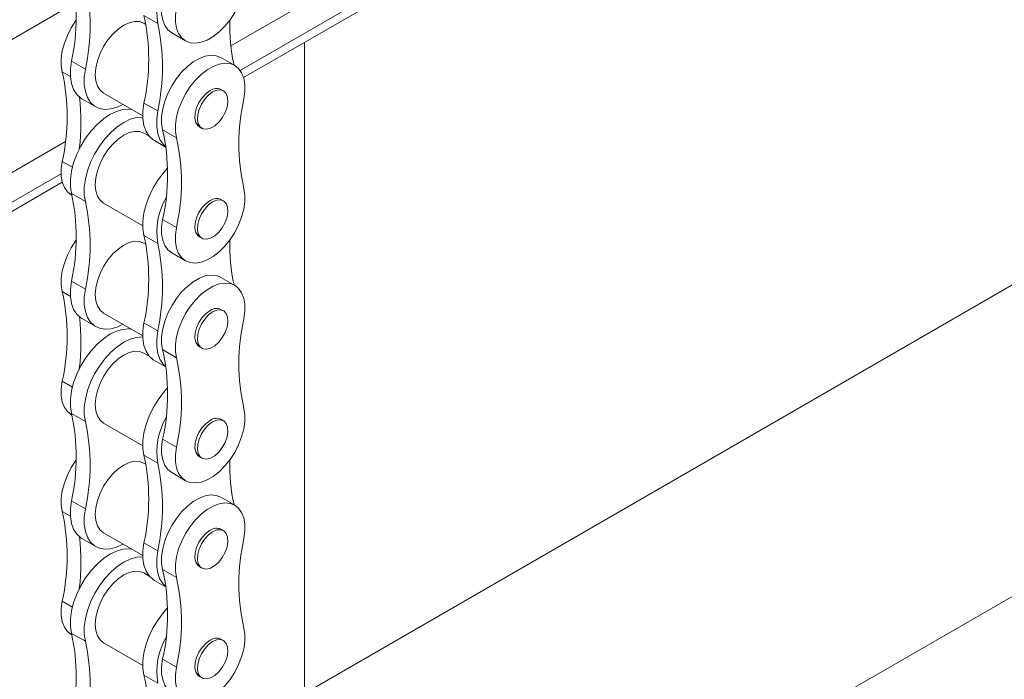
# Model space of a CAD drawing. Header units: millimetres. Extents: x 525 to 29324, y 175 to 20618.
# Tile 461 of 588: x 24875 to 25107, y 13146 to 13302. Entities that reach past the tile are written whole.
import ezdxf

# ---------------------------------------------------------------- set-up
doc = ezdxf.new("R2010")
doc.units = ezdxf.units.MM
doc.linetypes.add('SLD-Continua', pattern=[0])

msp = doc.modelspace()

# ---------------------------------------------------------------- linework, layer by layer
at = {"color": 7, "linetype": 'SLD-Continua', "lineweight": 18, "ltscale": 35}
for p, q in [((25482.84, 13454.97), (24941.9, 13142.78)), ((25482.84, 13454.97), (24941.9, 13142.78)), ((25482.84, 13454.97), (24941.9, 13142.78)), ((25482.84, 13454.97), (24941.9, 13142.78)), ((25482.84, 13454.97), (24941.9, 13142.78)), ((25482.84, 13454.97), (24941.9, 13142.78)), ((25482.84, 13454.97), (24941.9, 13142.78)), ((25482.84, 13454.97), (24941.9, 13142.78)), ((25086.86, 13389.19), (24924.56, 13295.52)), ((25086.86, 13382.15), (24926.75, 13289.75)), ((25086.86, 13379.99), (24927.56, 13288.05)), ((25482.84, 13381.48), (24941.9, 13069.28)), ((25482.84, 13381.48), (24941.9, 13069.28)), ((25482.84, 13381.48), (24941.9, 13069.28)), ((25482.84, 13381.48), (24941.9, 13069.28)), ((25482.84, 13381.48), (24941.9, 13069.28)), ((25482.84, 13381.48), (24941.9, 13069.28)), ((25482.84, 13381.48), (24941.9, 13069.28)), ((25482.84, 13381.48), (24941.9, 13069.28)), ((24887.98, 13305.77), (24673.2, 13181.81)), ((24904.51, 13300.59), (24904.04, 13300.86)), ((24907.32, 13300.79), (24904.05, 13302.68)), ((24910.6, 13298.58), (24913.87, 13296.69)), ((24941.9, 13296.33), (24941.9, 12726.29)), ((24941.9, 13296.33), (24941.9, 12726.29)), ((24941.9, 13296.33), (24941.9, 12726.29)), ((24941.9, 13296.33), (24941.9, 12726.29)), ((24941.9, 13296.33), (24941.9, 12726.29)), ((24941.9, 13296.33), (24941.9, 12726.29)), ((24941.9, 13296.33), (24941.9, 12726.29)), ((24941.9, 13296.33), (24941.9, 12726.29)), ((24886.95, 13291.92), (24890.22, 13290.03)), ((24925.49, 13290.9), (24922.22, 13292.79)), ((24884.75, 13289.42), (24886.69, 13288.3)), ((24922.81, 13284.91), (24922.22, 13285.25)), ((24889.41, 13283.05), (24892.67, 13281.17)), ((24894.51, 13284.36), (24903.77, 13279.02)), ((24907.32, 13280.17), (24904.05, 13282.05)), ((24911.72, 13273.85), (24908.45, 13275.74)), ((24917.13, 13276.42), (24917.72, 13276.08)), ((24885.51, 13272.99), (24673.2, 13150.45)), ((24905.29, 13274.2), (24904.04, 13274.93)), ((24906.5, 13273.18), (24909.26, 13271.6)), ((24884.75, 13268.27), (24887.15, 13266.89)), ((24884.49, 13265.36), (24673.2, 13143.41)), ((24884.78, 13263.36), (24673.2, 13141.25)), ((24886.89, 13260.4), (24887.05, 13260.32)), ((24886.95, 13260.69), (24890.22, 13258.8)), ((24922.81, 13258.98), (24922.22, 13259.32)), ((24894.51, 13258.43), (24903.77, 13253.09)), ((24911.72, 13252.71), (24908.45, 13254.59)), ((24907.32, 13248.93), (24904.05, 13250.82)), ((24917.13, 13250.49), (24917.72, 13250.15)), ((24904.51, 13248.73), (24904.04, 13249)), ((24910.6, 13246.72), (24913.87, 13244.84)), ((24925.49, 13239.05), (24922.22, 13240.93)), ((24886.95, 13240.06), (24890.22, 13238.18)), ((24884.75, 13237.56), (24886.69, 13236.44)), ((24922.81, 13233.05), (24922.22, 13233.39)), ((24889.41, 13231.2), (24892.67, 13229.31)), ((24894.51, 13232.5), (24903.77, 13227.16)), ((24907.32, 13228.31), (24904.05, 13230.2)), ((24917.13, 13224.56), (24917.72, 13224.23)), ((24905.29, 13222.35), (24904.04, 13223.07)), ((24911.72, 13221.99), (24908.45, 13223.88)), ((24906.5, 13221.33), (24909.26, 13219.74)), ((24884.75, 13216.42), (24887.15, 13215.03)), ((24886.89, 13208.55), (24887.05, 13208.46)), ((24886.95, 13208.83), (24890.22, 13206.95)), ((24894.51, 13206.57), (24903.77, 13201.23)), ((24922.81, 13207.12), (24922.22, 13207.46)), ((24911.72, 13200.85), (24908.45, 13202.74)), ((24907.32, 13197.08), (24904.05, 13198.96)), ((24917.13, 13198.64), (24917.72, 13198.3)), ((24904.51, 13196.87), (24904.04, 13197.14)), ((24910.6, 13194.87), (24913.87, 13192.98)), ((24886.95, 13188.21), (24890.22, 13186.32)), ((24925.49, 13187.19), (24922.22, 13189.07)), ((24884.75, 13185.7), (24886.69, 13184.58)), ((24894.51, 13180.65), (24903.77, 13175.31)), ((24922.81, 13181.2), (24922.22, 13181.53)), ((24889.41, 13179.34), (24892.67, 13177.45)), ((24907.32, 13176.45), (24904.05, 13178.34)), ((24905.29, 13170.49), (24904.04, 13171.22)), ((24911.72, 13170.14), (24908.45, 13172.02)), ((24917.13, 13172.71), (24917.72, 13172.37)), ((24906.5, 13169.47), (24909.26, 13167.88)), ((24884.75, 13164.56), (24887.15, 13163.17)), ((24886.95, 13156.97), (24890.22, 13155.09)), ((24886.89, 13156.69), (24887.05, 13156.6)), ((24894.51, 13154.72), (24903.77, 13149.38)), ((24922.81, 13155.27), (24922.22, 13155.61)), ((24911.72, 13148.99), (24908.45, 13150.88)), ((24907.32, 13145.22), (24904.05, 13147.11)), ((24917.13, 13146.78), (24917.72, 13146.44))]:
    msp.add_line(p, q, dxfattribs=at)
at = {"color": 7, "linetype": 'SLD-Continua', "lineweight": 18, "ltscale": 35, "flags": 128}
for points in [[(24911.72, 13304.56), (24911.48, 13302.8), (24911.49, 13301.16), (24911.75, 13299.68), (24912.24, 13298.42), (24912.96, 13297.41), (24913.88, 13296.69), (24914.98, 13296.26), (24916.21, 13296.15), (24917.56, 13296.37), (24918.96, 13296.89), (24920.39, 13297.72), (24921.8, 13298.81), (24923.14, 13300.15), (24924.37, 13301.69), (24925.47, 13303.37), (24926.39, 13305.17), (24927.11, 13307), (24927.61, 13308.84), (24927.86, 13310.61), (24927.87, 13312.26), (24927.63, 13313.75)], [(24908.45, 13306.45), (24908.22, 13304.69), (24908.22, 13303.04), (24908.48, 13301.57), (24908.97, 13300.31), (24909.69, 13299.3), (24910.6, 13298.58)], [(24888.05, 13301.54), (24888.01, 13301.48), (24886.91, 13299.79), (24885.99, 13298), (24885.27, 13296.16), (24884.78, 13294.33), (24884.52, 13292.56), (24884.51, 13290.9), (24884.75, 13289.42)], [(24904.04, 13300.86), (24903.02, 13301.24), (24901.85, 13301.28), (24900.59, 13301), (24899.28, 13300.39), (24897.96, 13299.48), (24896.7, 13298.31), (24895.53, 13296.92), (24894.51, 13295.36), (24893.68, 13293.7), (24893.05, 13291.99), (24892.67, 13290.31), (24892.54, 13288.72), (24892.67, 13287.28), (24893.05, 13286.04), (24893.68, 13285.05), (24894.51, 13284.36), (24894.51, 13284.36)], [(24886.95, 13291.92), (24886.7, 13290.02), (24886.7, 13288.23), (24886.95, 13286.62), (24887.45, 13285.23), (24888.19, 13284.08), (24889.14, 13283.22), (24889.41, 13283.05)], [(24922.22, 13292.79), (24922.2, 13292.8), (24921.11, 13293.22), (24919.87, 13293.33), (24918.53, 13293.12), (24917.12, 13292.59), (24915.7, 13291.77), (24914.29, 13290.67), (24912.95, 13289.33), (24911.71, 13287.8), (24910.61, 13286.11), (24909.69, 13284.32), (24908.97, 13282.48), (24908.48, 13280.65), (24908.22, 13278.88), (24908.22, 13277.22), (24908.45, 13275.74)], [(24890.22, 13290.03), (24889.97, 13288.13), (24889.97, 13286.35), (24890.22, 13284.74), (24890.72, 13283.34), (24891.45, 13282.2), (24892.4, 13281.34), (24893.54, 13280.78), (24894.83, 13280.56), (24896.24, 13280.65), (24897.74, 13281.08), (24899.09, 13281.72)], [(24927.63, 13283.03), (24927.87, 13284.8), (24927.86, 13286.44), (24927.61, 13287.91), (24927.11, 13289.17), (24926.39, 13290.18), (24925.47, 13290.91), (24924.37, 13291.34), (24923.14, 13291.44), (24921.8, 13291.23), (24920.39, 13290.7), (24918.96, 13289.88), (24917.56, 13288.78), (24916.21, 13287.45), (24914.98, 13285.91), (24913.88, 13284.22), (24912.96, 13282.43), (24912.24, 13280.59), (24911.75, 13278.76), (24911.49, 13276.99), (24911.48, 13275.34), (24911.72, 13273.85)], [(24919.68, 13285), (24918.7, 13284.28), (24917.8, 13283.31), (24917.04, 13282.15), (24916.48, 13280.9), (24916.15, 13279.65), (24916.08, 13278.48), (24916.28, 13277.48), (24916.73, 13276.74), (24917.13, 13276.42)], [(24920.26, 13284.66), (24919.29, 13283.94), (24918.39, 13282.97), (24917.63, 13281.82), (24917.06, 13280.56), (24916.73, 13279.31), (24916.67, 13278.14), (24916.87, 13277.14), (24917.32, 13276.4), (24917.99, 13275.96), (24918.83, 13275.85), (24919.77, 13276.09), (24920.75, 13276.66), (24921.7, 13277.51), (24922.54, 13278.58), (24923.21, 13279.8), (24923.66, 13281.06), (24923.86, 13282.29), (24923.79, 13283.38), (24923.46, 13284.26), (24922.9, 13284.86), (24922.13, 13285.13), (24921.23, 13285.06), (24920.26, 13284.66)], [(24901.12, 13280.54), (24900.46, 13280.62), (24899.04, 13280.52), (24897.55, 13280.09), (24896.01, 13279.35), (24894.47, 13278.32), (24892.98, 13277.02), (24891.56, 13275.49), (24890.27, 13273.77), (24889.14, 13271.9), (24888.19, 13269.95), (24887.45, 13267.96), (24886.95, 13265.98), (24886.7, 13264.08), (24886.7, 13262.3), (24886.95, 13260.69)], [(24904.05, 13282.05), (24903.8, 13280.15), (24903.8, 13278.37), (24904.05, 13276.75), (24904.55, 13275.36), (24905.29, 13274.21), (24906.23, 13273.35), (24906.5, 13273.18)], [(24907.32, 13280.17), (24907.06, 13278.26), (24907.06, 13276.48), (24907.32, 13274.87), (24907.82, 13273.47), (24908.55, 13272.33), (24909.25, 13271.65)], [(24903.78, 13278.73), (24903.72, 13278.73), (24902.31, 13278.63), (24900.81, 13278.21), (24899.28, 13277.47), (24897.74, 13276.43), (24896.24, 13275.13), (24894.83, 13273.6), (24893.54, 13271.88), (24892.4, 13270.02), (24891.45, 13268.07), (24890.72, 13266.07), (24890.22, 13264.1), (24889.97, 13262.2), (24889.97, 13260.41), (24890.22, 13258.8)], [(24904.04, 13274.93), (24903.02, 13275.31), (24901.85, 13275.35), (24900.59, 13275.07), (24899.28, 13274.46), (24897.96, 13273.55), (24896.7, 13272.38), (24895.53, 13270.99), (24894.51, 13269.43), (24893.68, 13267.77), (24893.05, 13266.07), (24892.67, 13264.39), (24892.54, 13262.79), (24892.67, 13261.35), (24893.05, 13260.11), (24893.68, 13259.13), (24894.51, 13258.43), (24894.51, 13258.43)], [(24884.75, 13268.27), (24884.51, 13266.51), (24884.52, 13264.87), (24884.78, 13263.39), (24885.27, 13262.13), (24885.99, 13261.12), (24886.89, 13260.4)], [(24909.56, 13266.63), (24908.66, 13265.62), (24907.37, 13263.9), (24906.23, 13262.04), (24905.29, 13260.08), (24904.55, 13258.09), (24904.05, 13256.12), (24903.8, 13254.21), (24903.8, 13252.43), (24904.05, 13250.82)], [(24911.72, 13252.71), (24911.48, 13250.94), (24911.49, 13249.3), (24911.75, 13247.83), (24912.24, 13246.57), (24912.96, 13245.56), (24913.88, 13244.83), (24914.98, 13244.4), (24916.21, 13244.3), (24917.56, 13244.51), (24918.96, 13245.04), (24920.39, 13245.86), (24921.8, 13246.96), (24923.14, 13248.29), (24924.37, 13249.83), (24925.47, 13251.52), (24926.39, 13253.31), (24927.11, 13255.15), (24927.61, 13256.98), (24927.86, 13258.75), (24927.87, 13260.4), (24927.63, 13261.89)], [(24919.68, 13259.07), (24918.7, 13258.35), (24917.8, 13257.38), (24917.04, 13256.23), (24916.48, 13254.97), (24916.15, 13253.72), (24916.08, 13252.55), (24916.28, 13251.55), (24916.73, 13250.81), (24917.13, 13250.49)], [(24920.26, 13258.73), (24919.29, 13258.01), (24918.39, 13257.04), (24917.63, 13255.89), (24917.06, 13254.64), (24916.73, 13253.38), (24916.67, 13252.21), (24916.87, 13251.22), (24917.32, 13250.47), (24917.99, 13250.03), (24918.83, 13249.92), (24919.77, 13250.16), (24920.75, 13250.73), (24921.7, 13251.58), (24922.54, 13252.65), (24923.21, 13253.87), (24923.66, 13255.13), (24923.86, 13256.36), (24923.79, 13257.45), (24923.46, 13258.33), (24922.9, 13258.93), (24922.13, 13259.2), (24921.23, 13259.14), (24920.26, 13258.73)], [(24908.45, 13254.59), (24908.22, 13252.83), (24908.22, 13251.19), (24908.48, 13249.71), (24908.97, 13248.45), (24909.69, 13247.44), (24910.6, 13246.72)], [(24888.05, 13249.68), (24888.01, 13249.62), (24886.91, 13247.93), (24885.99, 13246.14), (24885.27, 13244.3), (24884.78, 13242.47), (24884.52, 13240.7), (24884.51, 13239.05), (24884.75, 13237.56)], [(24904.04, 13249), (24903.02, 13249.38), (24901.85, 13249.43), (24900.59, 13249.14), (24899.28, 13248.53), (24897.96, 13247.62), (24896.7, 13246.45), (24895.53, 13245.06), (24894.51, 13243.5), (24893.68, 13241.84), (24893.05, 13240.14), (24892.67, 13238.46), (24892.54, 13236.86), (24892.67, 13235.42), (24893.05, 13234.18), (24893.68, 13233.2), (24894.51, 13232.5), (24894.51, 13232.5)], [(24922.22, 13240.93), (24922.2, 13240.94), (24921.11, 13241.36), (24919.87, 13241.47), (24918.53, 13241.26), (24917.12, 13240.73), (24915.7, 13239.91), (24914.29, 13238.81), (24912.95, 13237.48), (24911.71, 13235.94), (24910.61, 13234.25), (24909.69, 13232.46), (24908.97, 13230.62), (24908.48, 13228.79), (24908.22, 13227.02), (24908.22, 13225.37), (24908.45, 13223.88)], [(24886.95, 13240.06), (24886.7, 13238.16), (24886.7, 13236.38), (24886.95, 13234.77), (24887.45, 13233.37), (24888.19, 13232.22), (24889.14, 13231.37), (24889.41, 13231.2)], [(24890.22, 13238.18), (24889.97, 13236.27), (24889.97, 13234.49), (24890.22, 13232.88), (24890.72, 13231.48), (24891.45, 13230.34), (24892.4, 13229.48), (24893.54, 13228.93), (24894.83, 13228.7), (24896.24, 13228.8), (24897.74, 13229.22), (24899.09, 13229.86)], [(24927.63, 13231.18), (24927.87, 13232.94), (24927.86, 13234.58), (24927.61, 13236.06), (24927.11, 13237.32), (24926.39, 13238.33), (24925.47, 13239.06), (24924.37, 13239.48), (24923.14, 13239.59), (24921.8, 13239.37), (24920.39, 13238.85), (24918.96, 13238.02), (24917.56, 13236.93), (24916.21, 13235.59), (24914.98, 13234.06), (24913.88, 13232.37), (24912.96, 13230.58), (24912.24, 13228.74), (24911.75, 13226.9), (24911.49, 13225.14), (24911.48, 13223.48), (24911.72, 13221.99)], [(24919.68, 13233.14), (24918.7, 13232.42), (24917.8, 13231.45), (24917.04, 13230.3), (24916.48, 13229.05), (24916.15, 13227.79), (24916.08, 13226.62), (24916.28, 13225.63), (24916.73, 13224.88), (24917.13, 13224.56)], [(24920.26, 13232.8), (24919.29, 13232.08), (24918.39, 13231.11), (24917.63, 13229.96), (24917.06, 13228.71), (24916.73, 13227.45), (24916.67, 13226.28), (24916.87, 13225.29), (24917.32, 13224.54), (24917.99, 13224.1), (24918.83, 13223.99), (24919.77, 13224.23), (24920.75, 13224.8), (24921.7, 13225.65), (24922.54, 13226.72), (24923.21, 13227.94), (24923.66, 13229.21), (24923.86, 13230.43), (24923.79, 13231.52), (24923.46, 13232.4), (24922.9, 13233), (24922.13, 13233.27), (24921.23, 13233.21), (24920.26, 13232.8)], [(24901.12, 13228.69), (24900.46, 13228.76), (24899.04, 13228.66), (24897.55, 13228.24), (24896.01, 13227.5), (24894.47, 13226.46), (24892.98, 13225.16), (24891.56, 13223.63), (24890.27, 13221.91), (24889.14, 13220.05), (24888.19, 13218.09), (24887.45, 13216.1), (24886.95, 13214.13), (24886.7, 13212.22), (24886.7, 13210.44), (24886.95, 13208.83)], [(24904.05, 13230.2), (24903.8, 13228.29), (24903.8, 13226.51), (24904.05, 13224.9), (24904.55, 13223.5), (24905.29, 13222.36), (24906.23, 13221.5), (24906.5, 13221.33)], [(24903.78, 13226.87), (24903.72, 13226.88), (24902.31, 13226.78), (24900.81, 13226.35), (24899.28, 13225.61), (24897.74, 13224.58), (24896.24, 13223.28), (24894.83, 13221.74), (24893.54, 13220.02), (24892.4, 13218.16), (24891.45, 13216.21), (24890.72, 13214.22), (24890.22, 13212.24), (24889.97, 13210.34), (24889.97, 13208.56), (24890.22, 13206.95)], [(24907.32, 13228.31), (24907.06, 13226.41), (24907.06, 13224.62), (24907.32, 13223.01), (24907.82, 13221.62), (24908.55, 13220.47), (24909.25, 13219.79)], [(24904.04, 13223.07), (24903.02, 13223.45), (24901.85, 13223.5), (24900.59, 13223.21), (24899.28, 13222.6), (24897.96, 13221.69), (24896.7, 13220.52), (24895.53, 13219.13), (24894.51, 13217.58), (24893.68, 13215.91), (24893.05, 13214.21), (24892.67, 13212.53), (24892.54, 13210.94), (24892.67, 13209.49), (24893.05, 13208.26), (24893.68, 13207.27), (24894.51, 13206.57), (24894.51, 13206.57)], [(24884.75, 13216.42), (24884.51, 13214.65), (24884.52, 13213.01), (24884.78, 13211.54), (24885.27, 13210.27), (24885.99, 13209.27), (24886.89, 13208.55)], [(24909.56, 13214.77), (24908.66, 13213.76), (24907.37, 13212.04), (24906.23, 13210.18), (24905.29, 13208.23), (24904.55, 13206.23), (24904.05, 13204.26), (24903.8, 13202.36), (24903.8, 13200.57), (24904.05, 13198.96)], [(24911.72, 13200.85), (24911.48, 13199.09), (24911.49, 13197.44), (24911.75, 13195.97), (24912.24, 13194.71), (24912.96, 13193.7), (24913.88, 13192.97), (24914.98, 13192.55), (24916.21, 13192.44), (24917.56, 13192.65), (24918.96, 13193.18), (24920.39, 13194), (24921.8, 13195.1), (24923.14, 13196.44), (24924.37, 13197.97), (24925.47, 13199.66), (24926.39, 13201.45), (24927.11, 13203.29), (24927.61, 13205.12), (24927.86, 13206.89), (24927.87, 13208.54), (24927.63, 13210.03)], [(24919.68, 13207.21), (24918.7, 13206.49), (24917.8, 13205.52), (24917.04, 13204.37), (24916.48, 13203.12), (24916.15, 13201.86), (24916.08, 13200.69), (24916.28, 13199.7), (24916.73, 13198.95), (24917.13, 13198.64)], [(24920.26, 13206.87), (24919.29, 13206.16), (24918.39, 13205.19), (24917.63, 13204.03), (24917.06, 13202.78), (24916.73, 13201.52), (24916.67, 13200.35), (24916.87, 13199.36), (24917.32, 13198.61), (24917.99, 13198.17), (24918.83, 13198.07), (24919.77, 13198.31), (24920.75, 13198.87), (24921.7, 13199.72), (24922.54, 13200.8), (24923.21, 13202.01), (24923.66, 13203.28), (24923.86, 13204.5), (24923.79, 13205.59), (24923.46, 13206.47), (24922.9, 13207.07), (24922.13, 13207.35), (24921.23, 13207.28), (24920.26, 13206.87)], [(24908.45, 13202.74), (24908.22, 13200.97), (24908.22, 13199.33), (24908.48, 13197.86), (24908.97, 13196.59), (24909.69, 13195.58), (24910.6, 13194.87)], [(24888.05, 13197.82), (24888.01, 13197.76), (24886.91, 13196.08), (24885.99, 13194.28), (24885.27, 13192.45), (24884.78, 13190.61), (24884.52, 13188.84), (24884.51, 13187.19), (24884.75, 13185.7)], [(24904.04, 13197.14), (24903.02, 13197.52), (24901.85, 13197.57), (24900.59, 13197.28), (24899.28, 13196.67), (24897.96, 13195.77), (24896.7, 13194.59), (24895.53, 13193.2), (24894.51, 13191.65), (24893.68, 13189.98), (24893.05, 13188.28), (24892.67, 13186.6), (24892.54, 13185.01), (24892.67, 13183.57), (24893.05, 13182.33), (24893.68, 13181.34), (24894.51, 13180.65), (24894.51, 13180.65)], [(24922.22, 13189.07), (24922.2, 13189.08), (24921.11, 13189.51), (24919.87, 13189.61), (24918.53, 13189.4), (24917.12, 13188.88), (24915.7, 13188.05), (24914.29, 13186.96), (24912.95, 13185.62), (24911.71, 13184.08), (24910.61, 13182.4), (24909.69, 13180.6), (24908.97, 13178.77), (24908.48, 13176.93), (24908.22, 13175.16), (24908.22, 13173.51), (24908.45, 13172.02)], [(24886.95, 13188.21), (24886.7, 13186.3), (24886.7, 13184.52), (24886.95, 13182.91), (24887.45, 13181.51), (24888.19, 13180.37), (24889.14, 13179.51), (24889.41, 13179.34)], [(24927.63, 13179.32), (24927.87, 13181.08), (24927.86, 13182.73), (24927.61, 13184.2), (24927.11, 13185.46), (24926.39, 13186.47), (24925.47, 13187.2), (24924.37, 13187.62), (24923.14, 13187.73), (24921.8, 13187.52), (24920.39, 13186.99), (24918.96, 13186.17), (24917.56, 13185.07), (24916.21, 13183.73), (24914.98, 13182.2), (24913.88, 13180.51), (24912.96, 13178.72), (24912.24, 13176.88), (24911.75, 13175.05), (24911.49, 13173.28), (24911.48, 13171.63), (24911.72, 13170.14)], [(24890.22, 13186.32), (24889.97, 13184.42), (24889.97, 13182.63), (24890.22, 13181.02), (24890.72, 13179.63), (24891.45, 13178.48), (24892.4, 13177.62), (24893.54, 13177.07), (24894.83, 13176.84), (24896.24, 13176.94), (24897.74, 13177.37), (24899.09, 13178)], [(24919.68, 13181.28), (24918.7, 13180.57), (24917.8, 13179.6), (24917.04, 13178.44), (24916.48, 13177.19), (24916.15, 13175.93), (24916.08, 13174.76), (24916.28, 13173.77), (24916.73, 13173.02), (24917.13, 13172.71)], [(24920.26, 13180.94), (24919.29, 13180.23), (24918.39, 13179.26), (24917.63, 13178.1), (24917.06, 13176.85), (24916.73, 13175.59), (24916.67, 13174.42), (24916.87, 13173.43), (24917.32, 13172.68), (24917.99, 13172.24), (24918.83, 13172.14), (24919.77, 13172.38), (24920.75, 13172.94), (24921.7, 13173.79), (24922.54, 13174.87), (24923.21, 13176.08), (24923.66, 13177.35), (24923.86, 13178.57), (24923.79, 13179.66), (24923.46, 13180.54), (24922.9, 13181.14), (24922.13, 13181.42), (24921.23, 13181.35), (24920.26, 13180.94)], [(24904.05, 13178.34), (24903.8, 13176.43), (24903.8, 13174.65), (24904.05, 13173.04), (24904.55, 13171.64), (24905.29, 13170.5), (24906.23, 13169.64), (24906.5, 13169.47)], [(24901.12, 13176.83), (24900.46, 13176.91), (24899.04, 13176.81), (24897.55, 13176.38), (24896.01, 13175.64), (24894.47, 13174.61), (24892.98, 13173.3), (24891.56, 13171.77), (24890.27, 13170.05), (24889.14, 13168.19), (24888.19, 13166.24), (24887.45, 13164.25), (24886.95, 13162.27), (24886.7, 13160.37), (24886.7, 13158.59), (24886.95, 13156.97)], [(24907.32, 13176.45), (24907.06, 13174.55), (24907.06, 13172.77), (24907.32, 13171.16), (24907.82, 13169.76), (24908.55, 13168.61), (24909.25, 13167.94)], [(24903.78, 13175.02), (24903.72, 13175.02), (24902.31, 13174.92), (24900.81, 13174.49), (24899.28, 13173.75), (24897.74, 13172.72), (24896.24, 13171.42), (24894.83, 13169.89), (24893.54, 13168.17), (24892.4, 13166.31), (24891.45, 13164.35), (24890.72, 13162.36), (24890.22, 13160.39), (24889.97, 13158.48), (24889.97, 13156.7), (24890.22, 13155.09)], [(24904.04, 13171.22), (24903.02, 13171.59), (24901.85, 13171.64), (24900.59, 13171.35), (24899.28, 13170.75), (24897.96, 13169.84), (24896.7, 13168.67), (24895.53, 13167.27), (24894.51, 13165.72), (24893.68, 13164.06), (24893.05, 13162.35), (24892.67, 13160.67), (24892.54, 13159.08), (24892.67, 13157.64), (24893.05, 13156.4), (24893.68, 13155.41), (24894.51, 13154.72), (24894.51, 13154.72)], [(24884.75, 13164.56), (24884.51, 13162.8), (24884.52, 13161.15), (24884.78, 13159.68), (24885.27, 13158.42), (24885.99, 13157.41), (24886.89, 13156.69)], [(24909.56, 13162.92), (24908.66, 13161.91), (24907.37, 13160.18), (24906.23, 13158.32), (24905.29, 13156.37), (24904.55, 13154.38), (24904.05, 13152.4), (24903.8, 13150.5), (24903.8, 13148.72), (24904.05, 13147.11)], [(24911.72, 13148.99), (24911.48, 13147.23), (24911.49, 13145.59), (24911.75, 13144.11), (24912.24, 13142.85), (24912.96, 13141.84), (24913.88, 13141.12), (24914.98, 13140.69), (24916.21, 13140.58), (24917.56, 13140.8), (24918.96, 13141.32), (24920.39, 13142.15), (24921.8, 13143.24), (24923.14, 13144.58), (24924.37, 13146.12), (24925.47, 13147.8), (24926.39, 13149.59), (24927.11, 13151.43), (24927.61, 13153.27), (24927.86, 13155.03), (24927.87, 13156.69), (24927.63, 13158.18)], [(24919.68, 13155.35), (24918.7, 13154.64), (24917.8, 13153.67), (24917.04, 13152.51), (24916.48, 13151.26), (24916.15, 13150), (24916.08, 13148.83), (24916.28, 13147.84), (24916.73, 13147.09), (24917.13, 13146.78)], [(24920.26, 13155.02), (24919.29, 13154.3), (24918.39, 13153.33), (24917.63, 13152.17), (24917.06, 13150.92), (24916.73, 13149.66), (24916.67, 13148.5), (24916.87, 13147.5), (24917.32, 13146.76), (24917.99, 13146.31), (24918.83, 13146.21), (24919.77, 13146.45), (24920.75, 13147.02), (24921.7, 13147.87), (24922.54, 13148.94), (24923.21, 13150.15), (24923.66, 13151.42), (24923.86, 13152.64), (24923.79, 13153.74), (24923.46, 13154.61), (24922.9, 13155.21), (24922.13, 13155.49), (24921.23, 13155.42), (24920.26, 13155.02)], [(24908.45, 13150.88), (24908.22, 13149.12), (24908.22, 13147.47), (24908.48, 13146), (24908.97, 13144.74), (24909.69, 13143.73), (24910.6, 13143.01)]]:
    msp.add_lwpolyline(points, dxfattribs=at)
at = {"color": 7, "linetype": 'SLD-Continua', "lineweight": 18, "ltscale": 1225}
for centre, radius, start, end in [((24839.99, 13302.23), 48.08, 347.6159, 12.3841), ((24843.26, 13300.35), 48.08, 347.6159, 12.3841), ((24923.32, 13303.46), 16.22, 150.0556, 189.4845), ((24857.09, 13292.36), 48.08, 347.6159, 12.3841), ((24860.35, 13290.48), 48.08, 347.6159, 12.3841), ((24965.91, 13300.19), 41.61, 178.023, 192.7757), ((24837.86, 13278.84), 48.07, 347.2941, 12.7059), ((24921.17, 13282.94), 2.54, 65.381, 125.9208), ((24840.81, 13277.41), 48.38, 352.6955, 7.184), ((24974.52, 13272.46), 48.07, 167.2941, 192.7059), ((24861.57, 13265.16), 48.07, 347.2941, 12.7059), ((24864.83, 13263.28), 48.07, 347.2941, 12.7059), ((24839.99, 13250.38), 48.08, 347.6159, 12.3841), ((24923.32, 13251.61), 16.22, 150.0556, 189.4845), ((24921.17, 13257.01), 2.54, 65.381, 125.9208), ((24843.26, 13248.49), 48.08, 347.6159, 12.3841), ((24857.09, 13240.51), 48.08, 347.6159, 12.3841), ((24965.91, 13248.33), 41.61, 178.023, 192.7757), ((24860.35, 13238.62), 48.08, 347.6159, 12.3841), ((24837.86, 13226.99), 48.07, 347.2941, 12.7059), ((24921.17, 13231.08), 2.54, 65.381, 125.9208), ((24840.81, 13225.56), 48.38, 352.6955, 7.184), ((24974.52, 13220.6), 48.07, 167.2941, 192.7059), ((24861.57, 13213.31), 48.07, 347.2941, 12.7059), ((24864.83, 13211.42), 48.07, 347.2941, 12.7059), ((24839.99, 13198.52), 48.08, 347.6159, 12.3841), ((24923.32, 13199.75), 16.22, 150.0556, 189.4845), ((24843.26, 13196.63), 48.08, 347.6159, 12.3841), ((24921.17, 13205.15), 2.54, 65.381, 125.9208), ((24857.09, 13188.65), 48.08, 347.6159, 12.3841), ((24860.35, 13186.77), 48.08, 347.6159, 12.3841), ((24965.91, 13196.48), 41.61, 178.023, 192.7757), ((24837.86, 13175.13), 48.07, 347.2941, 12.7059), ((24921.17, 13179.23), 2.54, 65.381, 125.9208), ((24840.81, 13173.7), 48.38, 352.6955, 7.184), ((24974.52, 13168.75), 48.07, 167.2941, 192.7059), ((24861.57, 13161.45), 48.07, 347.2941, 12.7059), ((24864.83, 13159.57), 48.07, 347.2941, 12.7059), ((24839.99, 13146.66), 48.08, 347.6159, 12.3841), ((24843.26, 13144.78), 48.08, 347.6159, 12.3841), ((24923.32, 13147.89), 16.22, 150.0556, 189.4845), ((24921.17, 13153.3), 2.54, 65.381, 125.9208), ((24857.09, 13136.79), 48.08, 347.6159, 12.3841)]:
    msp.add_arc(centre, radius, start, end, dxfattribs=at)

doc.saveas('drawing.dxf')
